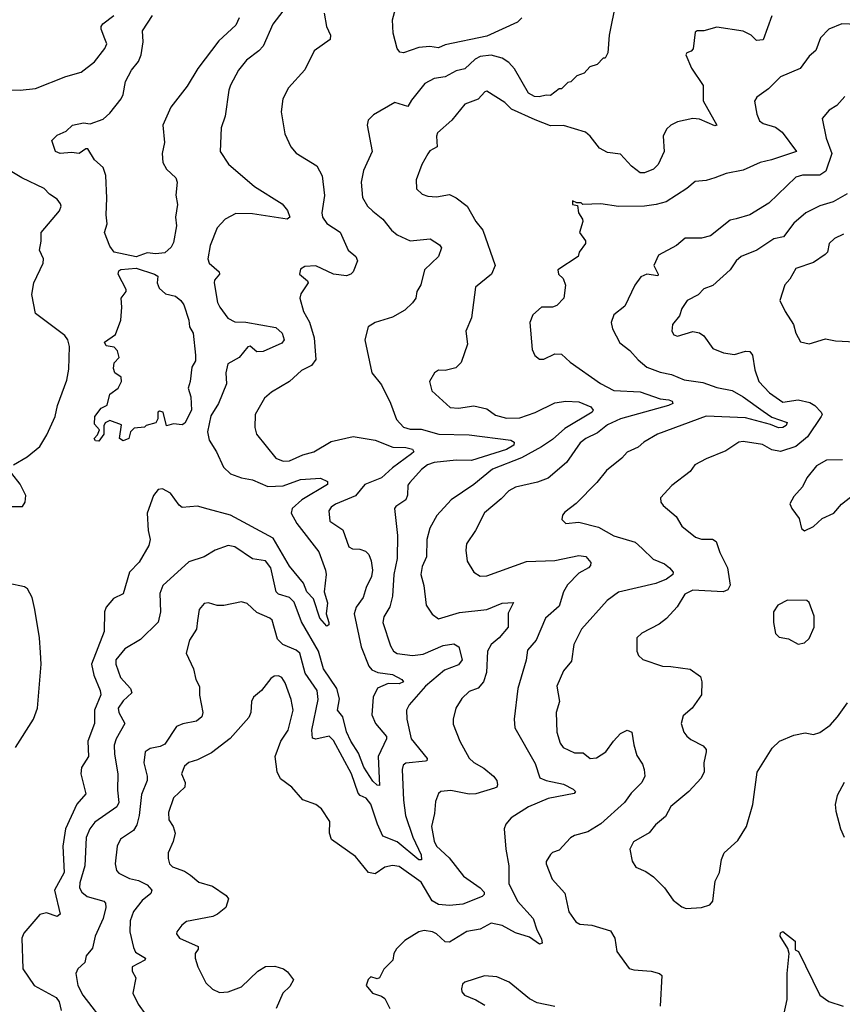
# Model space of a CAD drawing. Extents: x 1954678 to 2060275, y 904822 to 1016299.
# Tile 265 of 467: x 1993513 to 1997267, y 960104 to 964596. Entities that reach past the tile are written whole.
import ezdxf

# ---------------------------------------------------------------- set-up
doc = ezdxf.new("R2010")
doc.units = 0

msp = doc.modelspace()

# ---------------------------------------------------------------- linework, layer by layer
at = {"layer": '0CON20XD'}
for points in [[(1994774.4, 964715), (1994668.1, 964575), (1994624.5, 964475), (1994605, 964453.3), (1994548.3, 964411.7), (1994511.9, 964365), (1994475, 964296.7), (1994467.1, 964275), (1994451.4, 964155), (1994433, 964103), (1994428.1, 963995), (1994466.8, 963936.8), (1994585.4, 963835), (1994711.4, 963755), (1994735.3, 963725.3), (1994745.6, 963695), (1994734.3, 963685.7), (1994575, 963710), (1994499.1, 963710.9), (1994450.8, 963685), (1994414.4, 963645.6), (1994382.1, 963565), (1994371.1, 963505), (1994378.6, 963485), (1994422.9, 963445), (1994425.7, 963435), (1994403, 963407), (1994401.1, 963395), (1994415.5, 963305), (1994426.2, 963283.8)], [(1996233.3, 964675), (1996202.5, 964525), (1996197.5, 964445), (1996185, 964420), (1996175, 964420), (1996148.3, 964391.7), (1996115, 964380), (1996088.3, 964351.7), (1996055, 964340), (1996028.3, 964311.7), (1996015, 964310), (1995985, 964280), (1995975, 964280), (1995935, 964250), (1995915, 964252), (1995883.4, 964243.4), (1995862.5, 964245), (1995835, 964260.6), (1995771.7, 964371.7), (1995745, 964400.8), (1995715, 964420), (1995665, 964434.5), (1995615, 964427.2), (1995591.9, 964415), (1995545, 964371.1), (1995505, 964362), (1995455.3, 964334.7), (1995405, 964327.5), (1995362, 964305), (1995300.7, 964229.3), (1995285, 964199.2), (1995225, 964217.9), (1995128.3, 964161.7), (1995102.9, 964137.1), (1995099.2, 964115), (1995121.1, 963995), (1995082.8, 963907.2), (1995071.9, 963855), (1995077.1, 963785), (1995100, 963745), (1995125, 963722.2), (1995170, 963685), (1995210.6, 963635), (1995235, 963614.5), (1995295, 963586.7), (1995385.7, 963595.7), (1995429.4, 963569.4), (1995437.5, 963555), (1995424, 963515), (1995360.8, 963455), (1995343.2, 963386.8), (1995325.7, 963355), (1995321.1, 963325), (1995305.9, 963304.1), (1995270.1, 963269.9), (1995215, 963238), (1995135, 963213.8), (1995103.3, 963195), (1995087.5, 963135), (1995120, 962985), (1995165, 962930), (1995205.9, 962845.9), (1995232.3, 962772.3), (1995265, 962736.2), (1995295, 962728.4), (1995345, 962727.1), (1995425.5, 962705.5), (1995565, 962701.9), (1995755, 962678), (1995769.1, 962669.1), (1995767.9, 962655), (1995735, 962634.8), (1995575.4, 962584.6), (1995505, 962586.2), (1995405, 962575.2), (1995374.4, 962565), (1995346.2, 962543.8), (1995293.1, 962485), (1995285, 962472.5), (1995283.6, 962426.4), (1995274.6, 962405.4), (1995230, 962375), (1995224.2, 962365), (1995237.3, 962242.7), (1995235, 962137.5), (1995220.8, 962065), (1995214.1, 961965.9), (1995202.3, 961917.7), (1995175, 961871.2), (1995170, 961845), (1995205, 961738.8), (1995219.4, 961715), (1995235, 961704.6), (1995305.8, 961695.8), (1995355, 961701.7), (1995445, 961740.7), (1995495, 961748.9), (1995516.5, 961735), (1995531.6, 961675), (1995515, 961652.2), (1995451.7, 961628.3), (1995365.6, 961555), (1995290, 961470), (1995277.9, 961445), (1995280.4, 961405), (1995300, 961315), (1995372.9, 961225), (1995371.2, 961215), (1995365, 961212.7), (1995275, 961204.6), (1995262.9, 961195), (1995258, 961175), (1995264.8, 961035), (1995274.4, 960965), (1995306.9, 960866.9), (1995345.2, 960785), (1995346.4, 960763.6), (1995335, 960762.9), (1995235, 960845.6), (1995170.4, 960870.4), (1995145.3, 960925), (1995115, 961017.1), (1995095, 961044), (1995066.9, 961056.9), (1995057.6, 961067.6), (1995027.6, 961155), (1994945, 961307.7), (1994925, 961326.7), (1994865, 961313.5), (1994848.7, 961318.7), (1994846.9, 961355), (1994875.7, 961495), (1994870.8, 961535), (1994815.2, 961615), (1994791.8, 961705), (1994775, 961719.4), (1994714.8, 961744.8), (1994689.9, 961769.9), (1994665, 961855.7), (1994655, 961865.5), (1994595, 961890.9), (1994552, 961932), (1994525, 961940.6), (1994445, 961922.5), (1994415, 961923.1), (1994375, 961935.8), (1994355, 961932.5), (1994332.5, 961905), (1994324.4, 961855), (1994320.8, 961815), (1994288.1, 961765), (1994272.9, 961705), (1994306.9, 961635), (1994316.7, 961585), (1994334.2, 961554.2), (1994334.3, 961514.3), (1994348.6, 961435), (1994344.2, 961415), (1994320, 961395), (1994257.4, 961382.6), (1994229.3, 961370.7), (1994175, 961290.9), (1994155, 961280), (1994108.8, 961271.2), (1994085.6, 961255), (1994079.6, 961205), (1994095.3, 961145.3), (1994094.7, 961125), (1994069.5, 961060.5), (1994058.8, 960965), (1994047.6, 960922.4), (1994033, 960897), (1993973.3, 960856.7), (1993958.5, 960825), (1993948.9, 960745), (1993955, 960713.8), (1993965, 960702.5), (1994015, 960678.1), (1994055, 960668.2), (1994095, 960649.1), (1994116.2, 960625), (1994111.3, 960608.7), (1994072.6, 960577.4), (1994032.3, 960527.7), (1994017.7, 960485), (1994016.5, 960435), (1994032.2, 960362.2), (1994042.1, 960342.1), (1994086.9, 960315), (1994085, 960304.5), (1994027.1, 960275), (1994026, 960255), (1994043.9, 960223.9), (1994030, 960155), (1994054, 960105), (1994089.2, 960055)], [(1994902.5, 964625), (1994912.7, 964565), (1994931.9, 964525), (1994929.4, 964505), (1994857, 964453), (1994815, 964367.5), (1994740, 964285), (1994714.3, 964235), (1994707.1, 964175), (1994722.5, 964075), (1994750, 964015), (1994775, 963987.5), (1994869.7, 963929.7), (1994894, 963884), (1994904, 963794), (1994892.6, 963715), (1994895, 963694.3), (1994915, 963666.5), (1994975, 963626), (1995012.9, 963545), (1995047.5, 963515), (1995054.2, 963495), (1995034.3, 963445), (1995025, 963434.4), (1995005, 963427.5), (1994945, 963434.4), (1994865, 963472.5), (1994815, 963470), (1994795, 963457.5), (1994790, 963435), (1994826.7, 963405), (1994830, 963395), (1994796, 963345), (1994791.4, 963325), (1994808.5, 963265), (1994835, 963216), (1994857.3, 963145), (1994864, 963045), (1994845, 963018.5), (1994798.6, 962995), (1994745, 962945.5), (1994662.8, 962897.2), (1994630.6, 962869.4), (1994588.1, 962795), (1994585.8, 962735.8), (1994594, 962705), (1994681.9, 962595), (1994715, 962581.1), (1994745, 962582.8), (1994805, 962611.2), (1994855.8, 962625), (1994935, 962671.1), (1995035, 962694.6), (1995135, 962678), (1995215.8, 962645.8), (1995275, 962644.3), (1995305.7, 962635.7), (1995311.1, 962625), (1995300.9, 962615), (1995215, 962551.6), (1995165, 962505.7), (1995088.2, 962475), (1995045, 962423.3), (1994954.3, 962385), (1994935, 962371.9), (1994924.5, 962355), (1994928.1, 962308.1), (1994988, 962268), (1995015, 962191.2), (1995031.5, 962181.5), (1995065, 962180), (1995091.1, 962171.1), (1995106, 962156), (1995117.6, 962127.6), (1995122.5, 962085), (1995118.2, 962055), (1995094.2, 962005.8), (1995080.4, 961959.6), (1995048.9, 961915), (1995039.7, 961885), (1995072, 961735), (1995106.2, 961646.2), (1995120.3, 961630.3), (1995147.5, 961617.5), (1995215, 961608.9), (1995257.1, 961585), (1995264.4, 961575), (1995245, 961565.4), (1995195, 961568.1), (1995146.4, 961546.4), (1995125.8, 961505), (1995119.6, 961425), (1995137.3, 961385), (1995186.4, 961325), (1995186.5, 961315), (1995149.5, 961235), (1995155, 961102.5), (1995145, 961102.9), (1995125, 961122.2), (1995083.9, 961185), (1995059.5, 961249.5), (1995024, 961305), (1995005, 961347.1), (1994987.3, 961415), (1994964.1, 961445), (1994972.1, 961497.9), (1994961.1, 961545), (1994899.1, 961635), (1994876.2, 961715), (1994799, 961849), (1994765, 961937.9), (1994745, 961960), (1994695, 961974.7), (1994683.5, 961985), (1994658.8, 962095), (1994635, 962126.8), (1994575, 962136.1), (1994495, 962191.5), (1994465, 962196.4), (1994405, 962175.5), (1994355, 962144.5), (1994285, 962123.1), (1994166.7, 962015), (1994152.4, 961977.6), (1994155.9, 961895), (1994145, 961847.5), (1994065, 961768.1), (1993992.5, 961725), (1993952.3, 961675), (1993952.3, 961655), (1993972.7, 961595), (1994018.5, 961545), (1994025.7, 961525), (1993985, 961488.9), (1993962.1, 961455), (1993965.5, 961435), (1993993.1, 961385), (1993953.2, 961315), (1993944.7, 961285.3), (1993945.4, 961245), (1993961.6, 961155), (1993960.2, 961080.2), (1993965.9, 961025), (1993957.3, 961005), (1993855.9, 960935), (1993833.2, 960905), (1993816.5, 960865), (1993810.3, 960735), (1993788, 960658), (1993786.8, 960635), (1993796.4, 960615), (1993821.4, 960595), (1993897.7, 960575), (1993905.3, 960565), (1993907, 960545), (1993894.2, 960495), (1993857.3, 960415), (1993845, 960360), (1993817.1, 960325), (1993810, 960295), (1993778.9, 960265), (1993769.1, 960245), (1993779.1, 960189.1), (1993802.1, 960145), (1993910, 960005)], [(1995804.7, 964605), (1995785, 964584.2), (1995645, 964520.3), (1995455, 964480.8), (1995425, 964468), (1995385, 964473), (1995335, 964468.9), (1995265, 964444.4), (1995247.5, 964447.5), (1995235, 964463.8), (1995217.7, 964535), (1995214.6, 964595), (1995228.1, 964645)], [(1993475, 964275.7), (1993515, 964274.3), (1993585, 964281.4), (1993723.9, 964336.1), (1993793.9, 964356.1), (1993855, 964403.1), (1993901.9, 964465), (1993910.6, 964485), (1993901.7, 964508.3), (1993885, 964552.5), (1993885.7, 964565), (1993893, 964577), (1993943.1, 964615)], [(1994515.5, 964605), (1994499.2, 964570.8), (1994421.3, 964498.7), (1994326.4, 964373.6), (1994277.8, 964292.2), (1994203.4, 964196.6), (1994166.5, 964115), (1994173.7, 964035), (1994164.1, 963985), (1994166.9, 963945), (1994183.1, 963913.1), (1994226.2, 963875), (1994231.2, 963855), (1994225.9, 963795.9), (1994233.3, 963753.3), (1994224.4, 963695), (1994228.9, 963655), (1994215, 963580), (1994205, 963557.5), (1994175, 963532.5), (1994135, 963526.9), (1994095, 963531.5), (1994044.6, 963514.6), (1993944.4, 963535), (1993925, 963562), (1993900.8, 963625), (1993911.8, 963665), (1993907.6, 963705), (1993911.7, 963781.7), (1993905.7, 963885.7), (1993895, 963921.2), (1993855, 963957.1), (1993825, 964006), (1993815, 964006), (1993785, 963985.6), (1993750.5, 963989.5), (1993697.5, 963985), (1993676.7, 963995), (1993660, 964045), (1993685, 964068.8), (1993725, 964087.1), (1993754.8, 964115.2), (1993805, 964125.5), (1993835, 964121.2), (1993895, 964142.7), (1993925, 964169.5), (1993976.2, 964235), (1993985.9, 964255), (1993996.3, 964313.7), (1994024, 964365), (1994055.6, 964404.4), (1994067.8, 964435), (1994076.9, 964495), (1994073.8, 964545), (1994120, 964615)], [(1997335, 964573.3), (1997265, 964577.5), (1997205, 964552.5), (1997167.1, 964512.9), (1997145.4, 964454.6), (1997115, 964430), (1997075, 964372.5), (1996985.3, 964334.7), (1996930, 964280), (1996877.3, 964242.7), (1996866, 964224), (1996876.2, 964165), (1996888.5, 964135), (1996905, 964122.9), (1996962.5, 964105), (1996992.6, 964082.6), (1997058, 963995), (1996944.3, 963955.7), (1996892.5, 963945), (1996815, 963910), (1996736.6, 963893.4), (1996685.5, 963874.5), (1996645, 963862), (1996595, 963857.5), (1996556.7, 963825), (1996463.3, 963765), (1996417.2, 963752.8), (1996364.4, 963744.4), (1996245, 963743.5), (1996165, 963755.8), (1996082.5, 963752.5), (1996075, 963760), (1996055, 963760), (1996035, 963770), (1996035, 963752.5), (1996058.3, 963748.3), (1996063.8, 963715), (1996081.2, 963685), (1996083.3, 963675), (1996067.5, 963625), (1996095, 963586.7), (1996095.8, 963575), (1996066.2, 963535), (1996061.2, 963515), (1995969.2, 963455), (1995972, 963435), (1995993.3, 963415), (1996003.3, 963385), (1995996, 963325), (1995965, 963291.2), (1995945, 963284.2), (1995895, 963284.2), (1995855, 963250), (1995841.2, 963215), (1995851.7, 963091.7), (1995863.6, 963063.6), (1995885, 963047.5), (1995905, 963046.7), (1995955, 963072), (1995985, 963070), (1996025, 963034), (1996164.2, 962935.8), (1996225, 962904.8), (1996345, 962897.4), (1996435, 962865.4), (1996475, 962861.1), (1996490, 962855), (1996493.8, 962845), (1996473.8, 962835), (1996254.5, 962775.5), (1996195, 962748.2), (1996149.4, 962710.6), (1996096.9, 962685), (1996071.1, 962665), (1996007.8, 962575), (1995925.2, 962504.8), (1995875.6, 962485.6), (1995776.2, 962463.8), (1995745, 962446.9), (1995710.8, 962409.2), (1995633.6, 962346.4), (1995593.6, 962265), (1995552.1, 962205), (1995548.5, 962175), (1995554.5, 962125), (1995586.2, 962075), (1995615, 962056.9), (1995645, 962058.5), (1995826.2, 962123.8), (1995955, 962128.2), (1996065, 962151.2), (1996096.2, 962146.2), (1996119.3, 962119.3), (1996118.1, 962105), (1996108.1, 962095), (1996065, 962070), (1996012.7, 962017.3), (1995995.3, 961985), (1995975, 961920), (1995912.1, 961865), (1995870.4, 961765), (1995830.2, 961719.8), (1995825, 961673.3), (1995786.8, 961545), (1995770, 961405), (1995773.1, 961365), (1995865, 961202.5), (1995887.1, 961137.1), (1995915, 961124.6), (1995995, 961108.5), (1996038.8, 961085), (1996050, 961075), (1996044, 961066), (1995925, 961042.9), (1995835, 961004.6), (1995755.7, 960955), (1995731.4, 960925), (1995724.4, 960905), (1995731.1, 960811.1), (1995744.7, 960735), (1995744.5, 960655), (1995785.4, 960575), (1995856.7, 960495), (1995872.9, 960442.9), (1995895, 960402.5), (1995896.6, 960383.4), (1995885, 960378), (1995839.4, 960409.4), (1995775, 960430.5), (1995715, 960462.9), (1995665, 960474), (1995615, 960446.7), (1995553.5, 960436.5), (1995475, 960387.3), (1995455, 960388.9), (1995415, 960425.6), (1995396.2, 960435), (1995359.1, 960440.9), (1995335, 960434.3), (1995270, 960395), (1995232.7, 960357.3), (1995221.2, 960335), (1995216.2, 960305), (1995175, 960263.8), (1995155, 960224), (1995145, 960220), (1995115, 960228.8), (1995103, 960217), (1995095, 960190), (1995123.8, 960155), (1995165, 960141.4), (1995179.7, 960129.7), (1995201.9, 960085)], [(1996945, 964613.1), (1996905, 964504.2), (1996875, 964500.4), (1996850.3, 964525), (1996815, 964543.6), (1996695, 964561), (1996635, 964545.1), (1996604.8, 964545.2), (1996595, 964538.2), (1996587, 964463), (1996577.6, 964452.4), (1996557.5, 964445), (1996552.5, 964435), (1996578.2, 964375), (1996631.2, 964295), (1996631.2, 964225), (1996693.8, 964115), (1996685, 964111.1), (1996615, 964141.3), (1996585, 964144.7), (1996515, 964130), (1996485, 964114.4), (1996465, 964095.6), (1996449.5, 964065), (1996454.4, 963995), (1996427.3, 963935), (1996405, 963913.6), (1996365, 963897.8), (1996345, 963896.9), (1996305, 963928), (1996255, 963982.3), (1996195, 963989.2), (1996159.2, 964009.2), (1996116.9, 964065), (1996095, 964082.5), (1995995, 964113.6), (1995935, 964111.5), (1995865, 964138.9), (1995757.7, 964187.7), (1995727.3, 964217.3), (1995645, 964270), (1995635, 964266.7), (1995605, 964233.1), (1995545, 964211.1), (1995485, 964136.9), (1995420, 964080), (1995415.5, 964065), (1995418.5, 964015), (1995385, 963997.1), (1995375, 963984), (1995347.9, 963935), (1995322.5, 963865), (1995324.6, 963824.6), (1995349.3, 963799.3), (1995375, 963790.5), (1995415, 963787.8), (1995475, 963798.1), (1995505, 963783.1), (1995555.3, 963745.3), (1995594.4, 963675), (1995626.2, 963636.2), (1995682.5, 963475), (1995665.8, 963435), (1995592.5, 963375), (1995574.3, 963235), (1995548.9, 963175), (1995556.7, 963115), (1995528.3, 963031.7), (1995503.2, 963006.8), (1995455, 962995.6), (1995425, 962997.5), (1995405.8, 962984.2), (1995382.9, 962945), (1995393.2, 962903.2), (1995476.8, 962826.8), (1995515, 962823.5), (1995585, 962833.6), (1995645, 962820.9), (1995685, 962790.9), (1995735, 962778.5), (1995795, 962779.4), (1995865, 962803.6), (1995955, 962847.4), (1996004.7, 962855.3), (1996065, 962853.1), (1996119.6, 962829.6), (1996129.4, 962815), (1996125.6, 962805), (1996000, 962730), (1995945, 962680.8), (1995893.6, 962646.4), (1995803.1, 962596.9), (1995670.7, 962545), (1995585, 962474.5), (1995481.5, 962405), (1995416.5, 962333.5), (1995384.2, 962275.8), (1995370.4, 962225), (1995369.2, 962145), (1995349.6, 962100.4), (1995343.8, 962065), (1995357.9, 962015), (1995368.5, 961925), (1995395, 961884.4), (1995425, 961862.5), (1995519.4, 961890.6), (1995645, 961905.3), (1995714.5, 961934.5), (1995766.7, 961936.7), (1995742.1, 961887.9), (1995741.8, 961825), (1995701.8, 961775), (1995664.6, 961745), (1995648.5, 961715), (1995642.9, 961617.1), (1995630.4, 961575), (1995605, 961546.5), (1995565, 961530.5), (1995531.2, 961498.8), (1995503.1, 961455), (1995491.2, 961405), (1995491.4, 961381.4), (1995521.1, 961305), (1995565, 961226.5), (1995586.3, 961206.3), (1995631.8, 961181.8), (1995675, 961144.2), (1995690, 961125), (1995694, 961105), (1995690, 961095), (1995679.7, 961090.3), (1995595, 961063.4), (1995565, 961063.1), (1995481.1, 961078.9), (1995435, 961074.2), (1995424.3, 961065), (1995410.5, 961029.5), (1995406.2, 960973.8)], [(1997278, 964245), (1997242, 964205), (1997207.3, 964182.7), (1997174.2, 964145), (1997192.5, 964055), (1997218.4, 963985), (1997191.6, 963905), (1997165, 963886.7), (1997085, 963886.6), (1997055, 963877.1), (1996931, 963759), (1996844.7, 963705.3), (1996782.5, 963687.5), (1996755, 963680.9), (1996665, 963609.7), (1996625, 963598.8), (1996550.3, 963599.7), (1996510, 963565), (1996428.6, 963521.4), (1996406.5, 963475), (1996427.1, 963435), (1996425, 963427.5), (1996375, 963434.4), (1996347.4, 963422.6), (1996320.6, 963385), (1996275, 963288.8), (1996225, 963250), (1996212.9, 963215), (1996218.6, 963185), (1996251.5, 963121.5), (1996297.1, 963087.1), (1996335, 963043.5), (1996375, 963010.9), (1996435, 962988.2), (1996487.3, 962977.3), (1996545, 962952.8), (1996630.2, 962940.2), (1996695, 962917.7), (1996765, 962904), (1996815, 962875.9), (1996905, 962810.3), (1996945, 962781.8), (1997015, 962758), (1997010.8, 962745), (1996995, 962734.6), (1996975, 962733.3), (1996939.2, 962749.2), (1996825, 962779.4), (1996645, 962787.1), (1996424, 962705), (1996361.1, 962668.9), (1996334.6, 962645.4), (1996285, 962622.5), (1996260.6, 962595), (1996191.1, 962538.9), (1996146.2, 962483.8), (1996052.2, 962387.8), (1996000.5, 962349.5), (1995990, 962335), (1995987.5, 962315), (1996005, 962297.5), (1996065, 962302.9), (1996155, 962280), (1996225, 962241.8), (1996321.5, 962211.5), (1996353.7, 962183.7)], [(1993485, 962564.2), (1993548, 962602), (1993605, 962649.2), (1993637.5, 962702.5), (1993674.5, 962785), (1993686.5, 962835), (1993729.1, 962950.9), (1993738.3, 963001.7), (1993741.1, 963105), (1993733.6, 963135), (1993720, 963155), (1993585.6, 963255), (1993568.3, 963341.7), (1993578.6, 963395), (1993620, 963485), (1993621.4, 963505), (1993603.8, 963545), (1993612, 963585), (1993611.2, 963625), (1993695, 963723.3), (1993702.5, 963745), (1993700, 963755), (1993685, 963777.5), (1993649.6, 963799.6), (1993625.3, 963825.3), (1993523.8, 963875), (1993310.1, 964000.1)], [(1997289.1, 963800.9), (1997225, 963765.4), (1997165, 963746.3), (1997100.6, 963715), (1997045, 963667.1), (1996998.6, 963605), (1996955, 963595.5), (1996876.2, 963543.8), (1996805.7, 963515), (1996783.1, 963495), (1996754.8, 963455.2), (1996676.3, 963383.7), (1996635, 963367.8), (1996609.1, 963340.9), (1996559.4, 963315), (1996535, 963278.8), (1996524.2, 963245), (1996491.9, 963205), (1996488.9, 963175), (1996498.8, 963158.8), (1996515, 963152.7), (1996585, 963173.3), (1996615, 963166.9), (1996635, 963154), (1996676.2, 963096.2), (1996725, 963075.5), (1996775, 963067.9), (1996825, 963083.1), (1996845, 963082), (1996856.7, 963065), (1996867.8, 962997.8), (1996886.5, 962945), (1996935, 962894), (1996995, 962851.4), (1997065, 962861.3), (1997119.1, 962849.1), (1997141.9, 962835), (1997170.8, 962805), (1997175.6, 962795), (1997170.6, 962785), (1997107.7, 962692.3), (1997055, 962649.2), (1996985, 962626.5), (1996945, 962633.9), (1996902.2, 962657.8), (1996815, 962670.9), (1996795, 962668.5), (1996735, 962628.1), (1996645, 962592.9), (1996594, 962565), (1996572, 962535), (1996489.2, 962470.8), (1996437.5, 962415), (1996439.2, 962395), (1996449.7, 962379.7), (1996508.6, 962328.6), (1996535, 962285.8), (1996596.2, 962235), (1996625, 962225.7), (1996675, 962225.7), (1996690.8, 962215), (1996707.8, 962165), (1996743.5, 962095), (1996754.6, 962015.4), (1996744.6, 961995.4), (1996723.8, 961986.2), (1996585, 961993.4), (1996548.1, 961975), (1996513.3, 961916.7), (1996465, 961863.8), (1996431.2, 961838.8), (1996352.7, 961797.3), (1996330, 961775), (1996330, 961715), (1996337.5, 961695), (1996356.4, 961676.4), (1996445.7, 961645.7), (1996485, 961645.6), (1996572.4, 961632.4), (1996619.1, 961599.1), (1996625.6, 961575), (1996623.8, 961515), (1996582.5, 961455), (1996540.2, 961419.8), (1996531.4, 961385), (1996544, 961345), (1996557.3, 961327.3), (1996575, 961311.2), (1996632.3, 961282.3), (1996645.9, 961265.9), (1996646.1, 961256.1), (1996634.4, 961205.6), (1996637.1, 961165), (1996622.5, 961135), (1996566.2, 961075), (1996485, 961005.8), (1996459.5, 960960.5), (1996415, 960922.5), (1996385, 960885.8), (1996314, 960845), (1996297.7, 960812.3), (1996307.3, 960757.3), (1996325, 960728.8), (1996370.3, 960710.3), (1996405.4, 960685.4), (1996455.8, 960635), (1996495, 960578.6), (1996535, 960548.9), (1996555, 960541.2), (1996625, 960545.5), (1996661.7, 960558.3), (1996675.5, 960575), (1996686.7, 960665), (1996706.7, 960705), (1996715.8, 960765), (1996727.5, 960795), (1996789.4, 960850.6), (1996828.9, 960915), (1996858.9, 961015), (1996877.6, 961162.4), (1996947, 961273), (1996980, 961305), (1997045, 961331.4), (1997097.6, 961342.4), (1997135, 961334.4), (1997165, 961343.3), (1997212.1, 961377.9), (1997245, 961416), (1997290.5, 961479.5)], [(1997272.3, 963617.7), (1997231.7, 963598.3), (1997206.5, 963575), (1997198.6, 963535), (1997188.6, 963525), (1997135, 963488.5), (1997055, 963460), (1997028.1, 963411.9), (1997004.5, 963385.5), (1996982, 963315), (1997005.6, 963265), (1997044.2, 963205), (1997054.2, 963165), (1997076.6, 963126.6), (1997115, 963117.5), (1997189.4, 963139.4), (1997235, 963130.8), (1997325, 963126.2)], [(1993875, 962672.5), (1993860, 962675), (1993852.5, 962685), (1993868.3, 962701.7), (1993877.5, 962725), (1993855, 962750), (1993856, 962785), (1993885, 962823.3), (1993912.5, 962837.5), (1993925, 962887.5), (1993962.5, 962915), (1993977.5, 962945), (1993976.7, 962965), (1993947.5, 962985), (1993941.2, 963005), (1993945, 963030), (1993967.5, 963055), (1993960, 963085), (1993945, 963102.5), (1993907.5, 963107.5), (1993900, 963125), (1993950.5, 963159.5), (1993974.2, 963225), (1993980, 963285), (1993976.2, 963325), (1993998.8, 963355), (1993998.8, 963365), (1993962, 963435), (1993965, 963450), (1993975, 963455.6), (1994045, 963462), (1994128.6, 963435), (1994144.2, 963425), (1994140, 963395), (1994150.3, 963370.3), (1994178.8, 963345), (1994225, 963334.2), (1994249.4, 963315), (1994262.5, 963295), (1994285.3, 963225), (1994288.7, 963195), (1994305.4, 963165), (1994315.4, 963065.4), (1994315, 963040), (1994299.1, 963010.9), (1994291.9, 962945), (1994282, 962915), (1994294.3, 962875), (1994297.3, 962815), (1994266.2, 962755), (1994255, 962747.5), (1994215, 962752.5), (1994183, 962743), (1994167.5, 962805), (1994150.7, 962809.3), (1994143.8, 962805), (1994143.8, 962775), (1994134, 962756), (1994090, 962745), (1994082.5, 962737.5), (1994035, 962732.5), (1994018.8, 962715), (1994011.2, 962685), (1993985, 962674), (1993969.2, 962685), (1993977.5, 962747.5), (1993925, 962766.7), (1993903, 962757), (1993897, 962743), (1993896.7, 962705), (1993875, 962672.5)], [(1994426.2, 963283.8), (1994463.8, 963233.8), (1994495, 963217.8), (1994545, 963215.5), (1994681.7, 963191.7), (1994710.4, 963165), (1994720, 963135), (1994709.3, 963120.7), (1994625, 963082), (1994595, 963081.1), (1994565, 963106.7), (1994555, 963103.8), (1994514.2, 963055), (1994463.6, 963026.4), (1994453.6, 962985), (1994456.8, 962935), (1994420, 962845), (1994385, 962788.6), (1994370, 962715), (1994377.6, 962677.6), (1994410.9, 962625), (1994444, 962555), (1994475, 962524), (1994525, 962506), (1994575, 962496.8), (1994646.2, 962466.2), (1994715, 962468.8), (1994795, 962498.1), (1994885.8, 962504.2), (1994918.6, 962488.6), (1994917.5, 962475), (1994800, 962405), (1994756.4, 962365), (1994751.5, 962345), (1994777.3, 962297.3), (1994878.8, 962168.8), (1994908, 962085), (1994911.3, 962065), (1994902.9, 961985), (1994917.1, 961935), (1994911.8, 961885), (1994924.5, 961845), (1994924, 961835), (1994915, 961828.6), (1994883.6, 961865), (1994853.5, 961953.5), (1994824.1, 961985), (1994808.5, 962025), (1994745, 962101.9), (1994670.3, 962230.3), (1994475, 962335.3), (1994373.4, 962363.4), (1994325, 962375.8), (1994255, 962370), (1994240.6, 962380.6), (1994201.1, 962435), (1994165, 962455.5), (1994145, 962452.5), (1994123.5, 962425), (1994095.5, 962345), (1994099.5, 962265), (1994108.2, 962225), (1994102.6, 962197.4), (1994058.5, 962121.5), (1994013.8, 962075), (1993985, 961976.9), (1993941.2, 961955), (1993908.5, 961915), (1993899.7, 961895), (1993899.3, 961805), (1993841.2, 961655), (1993851.7, 961605), (1993881.3, 961535), (1993884.1, 961515), (1993854.3, 961445), (1993854, 961385), (1993823.6, 961305), (1993827.9, 961235), (1993795.5, 961184.5), (1993791.8, 961155), (1993815.3, 961064.7), (1993773.9, 961016.1), (1993723, 960905), (1993710.4, 960825), (1993716, 960705), (1993672.7, 960625), (1993697.5, 960515), (1993685, 960504.4), (1993635, 960521.5), (1993605, 960514.1), (1993532, 960428), (1993523.9, 960405), (1993528.4, 960265), (1993580.1, 960190.1), (1993679.5, 960135), (1993693.5, 960115), (1993702.9, 960075)], [(1997268.3, 962588.3), (1997195, 962586), (1997149.8, 962560.2), (1997104.3, 962505), (1997085.5, 962464.5), (1997045, 962420), (1997027, 962387), (1997035.9, 962365.9), (1997070.7, 962320.7), (1997080, 962275), (1997095, 962263.3), (1997135, 962284.2), (1997175, 962320), (1997228, 962345), (1997263.8, 962385), (1997319.7, 962430.3)], [(1993475, 962374.3), (1993526.2, 962375), (1993538.6, 962395), (1993540.8, 962425), (1993516.2, 962476.2), (1993477.1, 962525)], [(1996353.7, 962183.7), (1996404, 962134), (1996455, 962113.1), (1996478, 962095), (1996495.6, 962075.6), (1996492.9, 962065), (1996465, 962042.8), (1996416.7, 962023.3), (1996245.8, 961984.2), (1996193.4, 961946.6), (1996076.5, 961815), (1996042.5, 961745), (1996030.5, 961669.5), (1995995.4, 961624.6), (1995963.5, 961555), (1995976.2, 961485), (1995960.8, 961435), (1995964.7, 961345), (1995979.2, 961295), (1995993.1, 961275), (1996045, 961251.2), (1996085, 961251.2), (1996115.6, 961225.6), (1996145, 961227.8), (1996187.8, 961255), (1996222.5, 961305), (1996255, 961339.2), (1996285, 961353.8), (1996305.9, 961345.9), (1996315, 961287.5), (1996328.7, 961238.7), (1996355, 961200), (1996362.7, 961175), (1996365.5, 961145), (1996352.3, 961115), (1996302.8, 961067.2), (1996272.5, 961025), (1996165, 960927.2), (1996105, 960891.2), (1996045, 960874.3), (1996026.6, 960863.4), (1995975, 960806.7), (1995945, 960796.2), (1995935, 960786.7), (1995915.7, 960755), (1995915.7, 960745), (1995942.5, 960675), (1996001.3, 960611.3), (1996018.8, 960525), (1996050.7, 960480.7), (1996069.2, 960469.2), (1996124.6, 960464.6), (1996208.7, 960438.7), (1996229.4, 960405), (1996237.5, 960345), (1996295, 960267.5), (1996315, 960260.6), (1996395, 960254.4), (1996432.5, 960245), (1996443.8, 960235), (1996435.6, 960095)], [(1993494.1, 961275), (1993576.1, 961403.9), (1993595, 961454.2), (1993610.8, 961655), (1993608.1, 961708.1), (1993604, 961775), (1993583, 961905), (1993569.8, 961959.8), (1993549.6, 961999.6), (1993535, 962008.8), (1993464, 962024)], [(1997065, 961747.5), (1997095, 961753.3), (1997115, 961772.5), (1997138.6, 961825), (1997138.9, 961875), (1997115, 961937.5), (1997105, 961946.7), (1997017, 961947), (1996972.5, 961925), (1996953.3, 961895), (1996953.3, 961845), (1996962.5, 961795), (1996979.3, 961779.3), (1997021.7, 961771.7), (1997065, 961747.5)], [(1995406.2, 960973.8), (1995392.3, 960915), (1995405, 960848), (1995415, 960824.6), (1995472.7, 960772.7), (1995538.8, 960688.8), (1995614.4, 960635), (1995632.7, 960615), (1995632.7, 960605), (1995623.3, 960595), (1995535, 960560), (1995475, 960553.8), (1995425, 960559.2), (1995395.8, 960575.8), (1995345, 960661.2), (1995245, 960733.1), (1995215, 960737.1), (1995180, 960730), (1995135, 960699.2), (1995105, 960705.7), (1995045, 960778), (1994935.8, 960855), (1994926.9, 960885), (1994928.3, 960938.3), (1994890.8, 960995), (1994865, 961015.6), (1994805, 961037.1), (1994755, 961094), (1994702.7, 961132.7), (1994688.9, 961165), (1994679.1, 961235), (1994705.4, 961304.6), (1994738.8, 961355), (1994760.9, 961445), (1994752.5, 961495), (1994725, 961570), (1994709.4, 961595), (1994695, 961602.5), (1994675, 961600.5), (1994659.8, 961590.2), (1994616.9, 961535), (1994580, 961505), (1994570.8, 961485), (1994567.5, 961435), (1994558.3, 961411.7), (1994474.1, 961315.9), (1994388.5, 961251.5), (1994325, 961218.5), (1994285, 961206.9), (1994265, 961190.8), (1994251.4, 961155), (1994268.6, 961115), (1994267.5, 961095), (1994215, 961045.8), (1994191.7, 960978.3), (1994194.6, 960945), (1994213.8, 960915), (1994222.1, 960885), (1994213.5, 960846.5), (1994190.5, 960795), (1994190.9, 960769.1), (1994197.1, 960745), (1994211.1, 960731.1), (1994265, 960710.9), (1994292.7, 960692.7), (1994330.4, 960660.4), (1994392.4, 960642.4), (1994455, 960600), (1994466.2, 960585), (1994453.8, 960545), (1994416.2, 960515), (1994395, 960504.4), (1994275, 960480.8), (1994253.8, 960465), (1994230, 960435), (1994228.8, 960425), (1994243.3, 960405), (1994328, 960368), (1994327.3, 960355), (1994314.4, 960335), (1994314.3, 960315), (1994325.8, 960275), (1994362.1, 960202.1), (1994393.1, 960173.1), (1994425, 960158), (1994465, 960161.2), (1994525, 960183.8), (1994600, 960255), (1994635, 960275.8), (1994678.3, 960278.3), (1994717.5, 960265), (1994735, 960252.5), (1994762.5, 960215), (1994746.2, 960185), (1994713.8, 960155), (1994684, 960085)], [(1997275, 961115.8), (1997243.3, 961056.7), (1997233.5, 961015), (1997236.7, 960985), (1997258.6, 960905), (1997275, 960866.7)], [(1996980, 959965), (1997015.4, 960125.4), (1997015.5, 960244.5), (1997024.5, 960335.5), (1997018.3, 960358.3), (1996983.8, 960415), (1996985, 960430), (1996995, 960436.2), (1997051.4, 960391.4), (1997052, 960352), (1997067.5, 960345), (1997163.8, 960145), (1997205, 960117.1), (1997270, 960095)], [(1995955, 960093.1), (1995875, 960110.8), (1995838.9, 960128.9), (1995746.7, 960205), (1995689.8, 960229.8), (1995633.8, 960233.8), (1995543.8, 960205), (1995534.2, 960195), (1995528.8, 960175), (1995530.5, 960160.5), (1995543.3, 960145), (1995595, 960124), (1995635, 960099.2)]]:
    msp.add_lwpolyline(points, dxfattribs=at)

doc.saveas('drawing.dxf')
